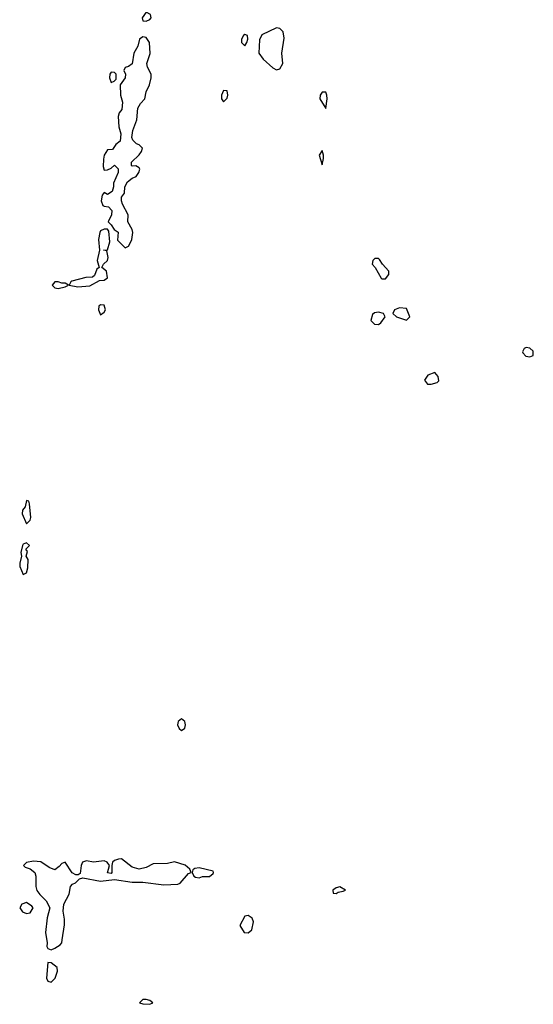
# Model space of a CAD drawing. Header units: inches. Extents: x 2701323 to 2964515, y 494916 to 722124.
# Tile 323 of 656: x 2806031 to 2808950, y 662161 to 667760. Entities that reach past the tile are written whole.
import ezdxf

# ---------------------------------------------------------------- set-up
doc = ezdxf.new("R2010")
doc.units = ezdxf.units.IN
doc.header["$MEASUREMENT"] = 0
doc.layers.add('C8606', color=7, linetype='Continuous')

msp = doc.modelspace()

# ---------------------------------------------------------------- linework, layer by layer
at = {"layer": 'C8606', "color": 2, "elevation": 2}
for points in [[(2806750, 667802), (2806726, 667770), (2806730, 667754), (2806750, 667751.3), (2806770, 667761), (2806777.2, 667770), (2806774, 667790)], [(2807490, 667714), (2807406.8, 667673.2), (2807394, 667646), (2807390.7, 667570), (2807415.2, 667535.2), (2807470, 667486), (2807490, 667474.8), (2807510, 667481), (2807526, 667510), (2807520.5, 667570), (2807534.2, 667654.2), (2807529, 667690), (2807510, 667709)], [(2806730, 667662), (2806711.1, 667648.9), (2806702.8, 667610), (2806678.8, 667570), (2806670.7, 667509.3), (2806650, 667494), (2806630, 667488), (2806622.8, 667470), (2806631.3, 667450), (2806631, 667430), (2806601, 667390), (2806602.8, 667330), (2806616, 667290), (2806611.3, 667250), (2806596, 667230), (2806591, 667210), (2806594.8, 667150), (2806606, 667110), (2806601, 667070), (2806578, 667050), (2806558, 667022), (2806530, 667019), (2806510.7, 666990), (2806506.7, 666966.7), (2806504.7, 666924.7), (2806510, 666904.7), (2806530, 666906), (2806550, 666914.8), (2806570, 666932), (2806590.9, 666910.9), (2806591.3, 666890), (2806564.7, 666830), (2806564.7, 666810), (2806557.3, 666782.7), (2806530, 666766), (2806510, 666778), (2806498.8, 666761.2), (2806493.4, 666730), (2806504.1, 666704.1), (2806510, 666698.8), (2806535.9, 666695.9), (2806554.4, 666674.4), (2806552, 666650), (2806534, 666610), (2806550, 666594), (2806566.8, 666566.8), (2806590.9, 666550.9), (2806586, 666506), (2806630, 666462), (2806650, 666472), (2806659, 666490), (2806669, 666510), (2806674, 666550), (2806670, 666566), (2806646, 666610), (2806648, 666650), (2806615.3, 666710), (2806609.2, 666730), (2806609.1, 666750.9), (2806627.3, 666772.7), (2806628.7, 666810), (2806642.7, 666837.3), (2806670, 666858), (2806692.1, 666867.9), (2806708, 666890), (2806714, 666910), (2806710, 666918), (2806690, 666928), (2806670, 666926), (2806666, 666930), (2806666, 666950), (2806710, 666991.3), (2806724, 667010), (2806728.7, 667030), (2806710, 667048.7), (2806694, 667054), (2806674.6, 667074.6), (2806669, 667089), (2806673.2, 667130), (2806697, 667190), (2806702.9, 667257.1), (2806717, 667283), (2806741.2, 667310), (2806749, 667350), (2806769.2, 667390), (2806777.2, 667430), (2806777.2, 667450), (2806757.2, 667490), (2806753.2, 667510), (2806772.9, 667567.1), (2806769, 667630), (2806750, 667659)], [(2807310, 667675.3), (2807302, 667670), (2807292, 667650), (2807292, 667630), (2807310, 667612), (2807322, 667630), (2807328, 667650), (2807326, 667670)], [(2806550, 667461.2), (2806543.8, 667450), (2806541.6, 667430), (2806550, 667402.8), (2806568, 667410), (2806578.6, 667421.4), (2806579, 667450), (2806570, 667459)], [(2807190, 667358), (2807178, 667330), (2807178, 667310), (2807190, 667292), (2807210, 667314), (2807213.2, 667330), (2807210, 667355.3)], [(2807770, 667348), (2807750, 667348), (2807738, 667330), (2807736, 667310), (2807770, 667254), (2807779.3, 667310), (2807776, 667330)], [(2807750, 667015.3), (2807732, 666990), (2807750, 666934), (2807757.2, 666970), (2807757.2, 666990)], [(2806510, 666569), (2806490, 666559), (2806486, 666550), (2806479.5, 666510), (2806484, 666450), (2806470.7, 666390.7), (2806482, 666350), (2806470, 666342), (2806455.5, 666304.5), (2806444, 666296), (2806406.9, 666293.1), (2806326.7, 666273.3), (2806321, 666270), (2806312, 666250), (2806361.6, 666241.6), (2806430, 666245.5), (2806483.7, 666276.3), (2806510, 666278.8), (2806529, 666291), (2806524, 666330), (2806498, 666350), (2806508, 666370), (2806529, 666390), (2806532.9, 666407.1), (2806526, 666446), (2806508, 666450), (2806530, 666452), (2806542.7, 666497.3), (2806538, 666558), (2806530, 666568.7)], [(2808050, 666402), (2808038, 666390), (2808034.8, 666370), (2808050.5, 666350.5), (2808084.7, 666290), (2808090, 666286), (2808110, 666286.8), (2808129, 666310), (2808129.2, 666330), (2808092.7, 666370), (2808075.9, 666395.9), (2808070, 666401.2)], [(2806250, 666268.7), (2806230, 666268.7), (2806216, 666250), (2806230, 666236), (2806250, 666231.3), (2806290, 666241), (2806308, 666250), (2806290, 666262), (2806270, 666262)], [(2806490, 666139.3), (2806480.7, 666130), (2806479.1, 666110), (2806490, 666082), (2806510, 666096), (2806518, 666110), (2806510, 666137.2)], [(2808070, 666097.2), (2808047.1, 666092.9), (2808036, 666084), (2808026.8, 666050), (2808048.2, 666028.2), (2808070, 666026.8), (2808083.2, 666036.8), (2808108, 666070), (2808098, 666090)], [(2808190, 666122), (2808162, 666110), (2808152, 666090), (2808172, 666070), (2808230, 666052), (2808248, 666070), (2808230, 666118)], [(2808910, 665895.1), (2808898, 665890), (2808887.9, 665872.1), (2808890, 665866), (2808907.3, 665847.3), (2808930, 665843), (2808948.7, 665850), (2808950, 665875.3), (2808930, 665892.3)], [(2808390, 665753.2), (2808350, 665739), (2808331.3, 665710), (2808347.9, 665687.9), (2808370, 665686.8), (2808403.1, 665696.9), (2808413.6, 665706.4), (2808408.7, 665730)], [(2806070, 665026), (2806061, 664990), (2806046, 664970), (2806044.7, 664950), (2806070, 664894), (2806090, 664914), (2806093.2, 664930), (2806087.3, 665007.3), (2806082, 665022)], [(2806070, 664786), (2806050, 664778), (2806046, 664770), (2806038, 664730), (2806041, 664710), (2806030.8, 664670), (2806030.8, 664650), (2806050, 664604.7), (2806070, 664614), (2806076.5, 664643.5), (2806079, 664690), (2806068, 664710), (2806075.3, 664735.3), (2806066, 664750), (2806086, 664770)], [(2806950, 663784.5), (2806930.7, 663770), (2806928.2, 663750), (2806937.3, 663730), (2806950, 663717.3), (2806969.4, 663730.6), (2806973.6, 663750), (2806969.3, 663770)], [(2806610, 662987.3), (2806592.8, 662987.2), (2806570, 662979.3), (2806558.8, 662970), (2806554, 662950), (2806554.8, 662910), (2806550, 662904), (2806529.5, 662909.5), (2806542, 662950), (2806528.7, 662970), (2806510, 662977), (2806450.4, 662969.6), (2806410, 662977.6), (2806387.3, 662970), (2806379.3, 662950), (2806375.3, 662904.7), (2806363.6, 662896.4), (2806350, 662897.2), (2806329.4, 662909.4), (2806290, 662968.7), (2806270, 662962), (2806255.9, 662944.1), (2806230, 662925.2), (2806198.6, 662938.6), (2806150, 662971.6), (2806110, 662974.5), (2806070, 662968), (2806052, 662950), (2806061, 662941), (2806090, 662931.3), (2806116, 662910), (2806122.8, 662890), (2806123, 662830), (2806128, 662808), (2806144.9, 662784.9), (2806182, 662750), (2806202, 662710), (2806187.1, 662652.9), (2806177.3, 662570), (2806187.3, 662510), (2806184.9, 662490), (2806190, 662478), (2806210, 662471), (2806230, 662480.7), (2806260.5, 662499.5), (2806269.6, 662510.4), (2806273.1, 662526.9), (2806286.3, 662613.7), (2806286, 662646), (2806278, 662690), (2806282, 662730), (2806312.5, 662787.5), (2806319, 662830), (2806330, 662844.7), (2806348.9, 662851.1), (2806370, 662874), (2806390, 662881), (2806490, 662862), (2806569.2, 662870.8), (2806670, 662855.5), (2806730, 662855.8), (2806850, 662840.3), (2806930, 662844.9), (2806942, 662850), (2806990, 662904.7), (2807006, 662910), (2806998, 662930), (2806972.2, 662952.3), (2806910, 662971.8), (2806870, 662962), (2806790, 662959.3), (2806750, 662938), (2806709.4, 662929.4), (2806670, 662940.9)], [(2807050, 662937.6), (2807026.7, 662933.3), (2807014.8, 662925.2), (2807010.8, 662910), (2807021, 662890), (2807030, 662884.9), (2807050, 662880.5), (2807070, 662887.3), (2807110, 662888), (2807130, 662904.7), (2807133.2, 662910), (2807130, 662918)], [(2807850, 662828.7), (2807830, 662824), (2807811.3, 662810), (2807812.7, 662792.7), (2807830, 662791.3), (2807841.5, 662798.5), (2807870, 662804), (2807882, 662810)], [(2806070, 662739), (2806042, 662730), (2806032, 662710), (2806046, 662686), (2806070, 662678), (2806090, 662682), (2806108, 662710), (2806099, 662719)], [(2807330, 662665.2), (2807310, 662662), (2807282, 662610), (2807306, 662570), (2807330, 662566.8), (2807350, 662584.7), (2807359.3, 662630), (2807351.3, 662651.3)], [(2806190, 662398), (2806184, 662310), (2806190, 662292), (2806210, 662286.8), (2806233.2, 662310), (2806245.2, 662350), (2806244, 662370), (2806210, 662396)], [(2806750, 662188), (2806730, 662188), (2806712, 662170), (2806730, 662164), (2806770, 662161), (2806788, 662170), (2806770, 662182)]]:
    msp.add_lwpolyline(points, close=True, dxfattribs=at)

doc.saveas('drawing.dxf')
